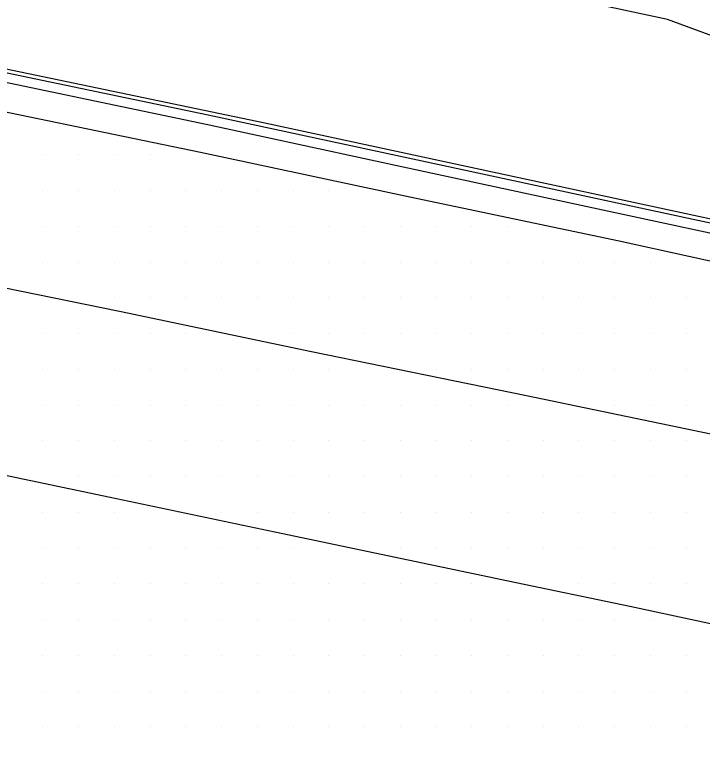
# Model space of a CAD drawing. Extents: x 1762120 to 1766775, y 709485 to 712965.
# Drawn here: x 1763091.8 to 1763139.9, y 712549.1 to 712601 of the extents above; entities that cross this region are included whole.
import ezdxf

# ---------------------------------------------------------------- set-up
doc = ezdxf.new("R2010")
doc.units = 0
for name, color, linetype in [('Exist DTM Breakline', 7, 'Continuous'), ('Exist DTM Drainline', 7, 'Continuous'), ('Exist DTM Scan Elevation Point', 7, 'Continuous'), ('Exist Roads Curbs', 7, 'Continuous'), ('Exist Roads EOP', 7, 'Continuous'), ('Exist Roads EOT', 7, 'Continuous')]:
    doc.layers.add(name, color=color, linetype=linetype)

msp = doc.modelspace()

# ---------------------------------------------------------------- linework, layer by layer
at = {"layer": 'Exist DTM Breakline'}
for points in [[(1763187.482, 712586.62), (1763166.605, 712594.37), (1763153.077, 712594.951), (1763137.436, 712600.709), (1763106.659, 712607.304), (1763088.608, 712614.513), (1763091.465, 712632.035), (1763092.973, 712647.425)], [(1763228.396, 712567.706), (1763209.574, 712571.649), (1763183.194, 712577.672), (1763154.339, 712583.753), (1763109.288, 712593.456), (1763089.475, 712597.586), (1763087.749, 712600.046)]]:
    msp.add_lwpolyline(points, dxfattribs=at)
at = {"layer": 'Exist DTM Drainline'}
msp.add_lwpolyline([(1763089.461, 712596.666), (1763105.186, 712593.393), (1763119.823, 712590.226), (1763134.436, 712587.072), (1763149.077, 712583.936), (1763163.767, 712580.768), (1763178.414, 712577.646), (1763193.012, 712574.483), (1763207.655, 712571.168), (1763222.327, 712568.147), (1763236.948, 712564.982), (1763251.578, 712561.802), (1763266.222, 712558.686), (1763274.477, 712556.87), (1763299.09, 712551.53)], dxfattribs=at)
at = {"layer": 'Exist DTM Scan Elevation Point'}
for p, q in [((1763093.75, 712591.25), (1763093.75, 712591.25)), ((1763096.25, 712591.25), (1763096.25, 712591.25)), ((1763098.75, 712591.25), (1763098.75, 712591.25)), ((1763101.25, 712591.25), (1763101.25, 712591.25)), ((1763093.75, 712588.75), (1763093.75, 712588.75)), ((1763096.25, 712588.75), (1763096.25, 712588.75)), ((1763098.75, 712588.75), (1763098.75, 712588.75)), ((1763101.25, 712588.75), (1763101.25, 712588.75)), ((1763103.75, 712588.75), (1763103.75, 712588.75)), ((1763106.25, 712588.75), (1763106.25, 712588.75)), ((1763108.75, 712588.75), (1763108.75, 712588.75)), ((1763111.25, 712588.75), (1763111.25, 712588.75)), ((1763113.75, 712588.75), (1763113.75, 712588.75)), ((1763093.75, 712586.25), (1763093.75, 712586.25)), ((1763096.25, 712586.25), (1763096.25, 712586.25)), ((1763098.75, 712586.25), (1763098.75, 712586.25)), ((1763101.25, 712586.25), (1763101.25, 712586.25)), ((1763103.75, 712586.25), (1763103.75, 712586.25)), ((1763106.25, 712586.25), (1763106.25, 712586.25)), ((1763108.75, 712586.25), (1763108.75, 712586.25)), ((1763111.25, 712586.25), (1763111.25, 712586.25)), ((1763113.75, 712586.25), (1763113.75, 712586.25)), ((1763116.25, 712586.25), (1763116.25, 712586.25)), ((1763118.75, 712586.25), (1763118.75, 712586.25)), ((1763121.25, 712586.25), (1763121.25, 712586.25)), ((1763123.75, 712586.25), (1763123.75, 712586.25)), ((1763126.25, 712586.25), (1763126.25, 712586.25)), ((1763093.75, 712583.75), (1763093.75, 712583.75)), ((1763096.25, 712583.75), (1763096.25, 712583.75)), ((1763098.75, 712583.75), (1763098.75, 712583.75)), ((1763101.25, 712583.75), (1763101.25, 712583.75)), ((1763103.75, 712583.75), (1763103.75, 712583.75)), ((1763106.25, 712583.75), (1763106.25, 712583.75)), ((1763108.75, 712583.75), (1763108.75, 712583.75)), ((1763111.25, 712583.75), (1763111.25, 712583.75)), ((1763113.75, 712583.75), (1763113.75, 712583.75)), ((1763116.25, 712583.75), (1763116.25, 712583.75)), ((1763118.75, 712583.75), (1763118.75, 712583.75)), ((1763121.25, 712583.75), (1763121.25, 712583.75)), ((1763123.75, 712583.75), (1763123.75, 712583.75)), ((1763126.25, 712583.75), (1763126.25, 712583.75)), ((1763128.75, 712583.75), (1763128.75, 712583.75)), ((1763131.25, 712583.75), (1763131.25, 712583.75)), ((1763133.75, 712583.75), (1763133.75, 712583.75)), ((1763136.25, 712583.75), (1763136.25, 712583.75)), ((1763098.75, 712581.25), (1763098.75, 712581.25)), ((1763101.25, 712581.25), (1763101.25, 712581.25)), ((1763103.75, 712581.25), (1763103.75, 712581.25)), ((1763106.25, 712581.25), (1763106.25, 712581.25)), ((1763108.75, 712581.25), (1763108.75, 712581.25)), ((1763111.25, 712581.25), (1763111.25, 712581.25)), ((1763113.75, 712581.25), (1763113.75, 712581.25)), ((1763116.25, 712581.25), (1763116.25, 712581.25)), ((1763118.75, 712581.25), (1763118.75, 712581.25)), ((1763121.25, 712581.25), (1763121.25, 712581.25)), ((1763123.75, 712581.25), (1763123.75, 712581.25)), ((1763126.25, 712581.25), (1763126.25, 712581.25)), ((1763128.75, 712581.25), (1763128.75, 712581.25)), ((1763131.25, 712581.25), (1763131.25, 712581.25)), ((1763133.75, 712581.25), (1763133.75, 712581.25)), ((1763136.25, 712581.25), (1763136.25, 712581.25)), ((1763138.75, 712581.25), (1763138.75, 712581.25)), ((1763093.75, 712578.75), (1763093.75, 712578.75)), ((1763096.25, 712578.75), (1763096.25, 712578.75)), ((1763098.75, 712578.75), (1763098.75, 712578.75)), ((1763101.25, 712578.75), (1763101.25, 712578.75)), ((1763103.75, 712578.75), (1763103.75, 712578.75)), ((1763111.25, 712578.75), (1763111.25, 712578.75)), ((1763113.75, 712578.75), (1763113.75, 712578.75)), ((1763116.25, 712578.75), (1763116.25, 712578.75)), ((1763118.75, 712578.75), (1763118.75, 712578.75)), ((1763121.25, 712578.75), (1763121.25, 712578.75)), ((1763123.75, 712578.75), (1763123.75, 712578.75)), ((1763126.25, 712578.75), (1763126.25, 712578.75)), ((1763128.75, 712578.75), (1763128.75, 712578.75)), ((1763131.25, 712578.75), (1763131.25, 712578.75)), ((1763133.75, 712578.75), (1763133.75, 712578.75)), ((1763136.25, 712578.75), (1763136.25, 712578.75)), ((1763138.75, 712578.75), (1763138.75, 712578.75)), ((1763093.75, 712576.25), (1763093.75, 712576.25)), ((1763096.25, 712576.25), (1763096.25, 712576.25)), ((1763098.75, 712576.25), (1763098.75, 712576.25)), ((1763101.25, 712576.25), (1763101.25, 712576.25)), ((1763103.75, 712576.25), (1763103.75, 712576.25)), ((1763106.25, 712576.25), (1763106.25, 712576.25)), ((1763108.75, 712576.25), (1763108.75, 712576.25)), ((1763111.25, 712576.25), (1763111.25, 712576.25)), ((1763113.75, 712576.25), (1763113.75, 712576.25)), ((1763121.25, 712576.25), (1763121.25, 712576.25)), ((1763123.75, 712576.25), (1763123.75, 712576.25)), ((1763126.25, 712576.25), (1763126.25, 712576.25)), ((1763128.75, 712576.25), (1763128.75, 712576.25)), ((1763131.25, 712576.25), (1763131.25, 712576.25)), ((1763133.75, 712576.25), (1763133.75, 712576.25)), ((1763136.25, 712576.25), (1763136.25, 712576.25)), ((1763138.75, 712576.25), (1763138.75, 712576.25)), ((1763093.75, 712573.75), (1763093.75, 712573.75)), ((1763096.25, 712573.75), (1763096.25, 712573.75)), ((1763098.75, 712573.75), (1763098.75, 712573.75)), ((1763101.25, 712573.75), (1763101.25, 712573.75)), ((1763103.75, 712573.75), (1763103.75, 712573.75)), ((1763106.25, 712573.75), (1763106.25, 712573.75)), ((1763108.75, 712573.75), (1763108.75, 712573.75)), ((1763111.25, 712573.75), (1763111.25, 712573.75)), ((1763113.75, 712573.75), (1763113.75, 712573.75)), ((1763116.25, 712573.75), (1763116.25, 712573.75)), ((1763118.75, 712573.75), (1763118.75, 712573.75)), ((1763121.25, 712573.75), (1763121.25, 712573.75)), ((1763123.75, 712573.75), (1763123.75, 712573.75)), ((1763126.25, 712573.75), (1763126.25, 712573.75)), ((1763133.75, 712573.75), (1763133.75, 712573.75)), ((1763136.25, 712573.75), (1763136.25, 712573.75)), ((1763138.75, 712573.75), (1763138.75, 712573.75)), ((1763093.75, 712571.25), (1763093.75, 712571.25)), ((1763096.25, 712571.25), (1763096.25, 712571.25)), ((1763098.75, 712571.25), (1763098.75, 712571.25)), ((1763101.25, 712571.25), (1763101.25, 712571.25)), ((1763103.75, 712571.25), (1763103.75, 712571.25)), ((1763106.25, 712571.25), (1763106.25, 712571.25)), ((1763108.75, 712571.25), (1763108.75, 712571.25)), ((1763111.25, 712571.25), (1763111.25, 712571.25)), ((1763113.75, 712571.25), (1763113.75, 712571.25)), ((1763116.25, 712571.25), (1763116.25, 712571.25)), ((1763118.75, 712571.25), (1763118.75, 712571.25)), ((1763121.25, 712571.25), (1763121.25, 712571.25)), ((1763123.75, 712571.25), (1763123.75, 712571.25)), ((1763126.25, 712571.25), (1763126.25, 712571.25)), ((1763128.75, 712571.25), (1763128.75, 712571.25)), ((1763131.25, 712571.25), (1763131.25, 712571.25)), ((1763133.75, 712571.25), (1763133.75, 712571.25)), ((1763136.25, 712571.25), (1763136.25, 712571.25)), ((1763138.75, 712571.25), (1763138.75, 712571.25)), ((1763096.25, 712568.75), (1763096.25, 712568.75)), ((1763098.75, 712568.75), (1763098.75, 712568.75)), ((1763101.25, 712568.75), (1763101.25, 712568.75)), ((1763103.75, 712568.75), (1763103.75, 712568.75)), ((1763106.25, 712568.75), (1763106.25, 712568.75)), ((1763108.75, 712568.75), (1763108.75, 712568.75)), ((1763111.25, 712568.75), (1763111.25, 712568.75)), ((1763113.75, 712568.75), (1763113.75, 712568.75)), ((1763116.25, 712568.75), (1763116.25, 712568.75)), ((1763118.75, 712568.75), (1763118.75, 712568.75)), ((1763121.25, 712568.75), (1763121.25, 712568.75)), ((1763123.75, 712568.75), (1763123.75, 712568.75)), ((1763126.25, 712568.75), (1763126.25, 712568.75)), ((1763128.75, 712568.75), (1763128.75, 712568.75)), ((1763131.25, 712568.75), (1763131.25, 712568.75)), ((1763133.75, 712568.75), (1763133.75, 712568.75)), ((1763136.25, 712568.75), (1763136.25, 712568.75)), ((1763138.75, 712568.75), (1763138.75, 712568.75)), ((1763093.75, 712566.25), (1763093.75, 712566.25)), ((1763096.25, 712566.25), (1763096.25, 712566.25)), ((1763098.75, 712566.25), (1763098.75, 712566.25)), ((1763106.25, 712566.25), (1763106.25, 712566.25)), ((1763108.75, 712566.25), (1763108.75, 712566.25)), ((1763111.25, 712566.25), (1763111.25, 712566.25)), ((1763113.75, 712566.25), (1763113.75, 712566.25)), ((1763116.25, 712566.25), (1763116.25, 712566.25)), ((1763118.75, 712566.25), (1763118.75, 712566.25)), ((1763121.25, 712566.25), (1763121.25, 712566.25)), ((1763123.75, 712566.25), (1763123.75, 712566.25)), ((1763126.25, 712566.25), (1763126.25, 712566.25)), ((1763128.75, 712566.25), (1763128.75, 712566.25)), ((1763131.25, 712566.25), (1763131.25, 712566.25)), ((1763133.75, 712566.25), (1763133.75, 712566.25)), ((1763136.25, 712566.25), (1763136.25, 712566.25)), ((1763138.75, 712566.25), (1763138.75, 712566.25)), ((1763093.75, 712563.75), (1763093.75, 712563.75)), ((1763096.25, 712563.75), (1763096.25, 712563.75)), ((1763098.75, 712563.75), (1763098.75, 712563.75)), ((1763101.25, 712563.75), (1763101.25, 712563.75)), ((1763103.75, 712563.75), (1763103.75, 712563.75)), ((1763106.25, 712563.75), (1763106.25, 712563.75)), ((1763108.75, 712563.75), (1763108.75, 712563.75)), ((1763111.25, 712563.75), (1763111.25, 712563.75)), ((1763118.75, 712563.75), (1763118.75, 712563.75)), ((1763121.25, 712563.75), (1763121.25, 712563.75)), ((1763123.75, 712563.75), (1763123.75, 712563.75)), ((1763126.25, 712563.75), (1763126.25, 712563.75)), ((1763128.75, 712563.75), (1763128.75, 712563.75)), ((1763131.25, 712563.75), (1763131.25, 712563.75)), ((1763133.75, 712563.75), (1763133.75, 712563.75)), ((1763136.25, 712563.75), (1763136.25, 712563.75)), ((1763138.75, 712563.75), (1763138.75, 712563.75)), ((1763093.75, 712561.25), (1763093.75, 712561.25)), ((1763096.25, 712561.25), (1763096.25, 712561.25)), ((1763098.75, 712561.25), (1763098.75, 712561.25)), ((1763101.25, 712561.25), (1763101.25, 712561.25)), ((1763103.75, 712561.25), (1763103.75, 712561.25)), ((1763106.25, 712561.25), (1763106.25, 712561.25)), ((1763108.75, 712561.25), (1763108.75, 712561.25)), ((1763111.25, 712561.25), (1763111.25, 712561.25)), ((1763113.75, 712561.25), (1763113.75, 712561.25)), ((1763116.25, 712561.25), (1763116.25, 712561.25)), ((1763118.75, 712561.25), (1763118.75, 712561.25)), ((1763121.25, 712561.25), (1763121.25, 712561.25)), ((1763123.75, 712561.25), (1763123.75, 712561.25)), ((1763131.25, 712561.25), (1763131.25, 712561.25)), ((1763133.75, 712561.25), (1763133.75, 712561.25)), ((1763136.25, 712561.25), (1763136.25, 712561.25)), ((1763138.75, 712561.25), (1763138.75, 712561.25)), ((1763093.75, 712558.75), (1763093.75, 712558.75)), ((1763096.25, 712558.75), (1763096.25, 712558.75)), ((1763098.75, 712558.75), (1763098.75, 712558.75)), ((1763101.25, 712558.75), (1763101.25, 712558.75)), ((1763103.75, 712558.75), (1763103.75, 712558.75)), ((1763106.25, 712558.75), (1763106.25, 712558.75)), ((1763108.75, 712558.75), (1763108.75, 712558.75)), ((1763111.25, 712558.75), (1763111.25, 712558.75)), ((1763113.75, 712558.75), (1763113.75, 712558.75)), ((1763116.25, 712558.75), (1763116.25, 712558.75)), ((1763118.75, 712558.75), (1763118.75, 712558.75)), ((1763121.25, 712558.75), (1763121.25, 712558.75)), ((1763123.75, 712558.75), (1763123.75, 712558.75)), ((1763126.25, 712558.75), (1763126.25, 712558.75)), ((1763128.75, 712558.75), (1763128.75, 712558.75)), ((1763131.25, 712558.75), (1763131.25, 712558.75)), ((1763133.75, 712558.75), (1763133.75, 712558.75)), ((1763136.25, 712558.75), (1763136.25, 712558.75)), ((1763093.75, 712556.25), (1763093.75, 712556.25)), ((1763096.25, 712556.25), (1763096.25, 712556.25)), ((1763098.75, 712556.25), (1763098.75, 712556.25)), ((1763101.25, 712556.25), (1763101.25, 712556.25)), ((1763103.75, 712556.25), (1763103.75, 712556.25)), ((1763106.25, 712556.25), (1763106.25, 712556.25)), ((1763108.75, 712556.25), (1763108.75, 712556.25)), ((1763111.25, 712556.25), (1763111.25, 712556.25)), ((1763113.75, 712556.25), (1763113.75, 712556.25)), ((1763116.25, 712556.25), (1763116.25, 712556.25)), ((1763118.75, 712556.25), (1763118.75, 712556.25)), ((1763121.25, 712556.25), (1763121.25, 712556.25)), ((1763123.75, 712556.25), (1763123.75, 712556.25)), ((1763126.25, 712556.25), (1763126.25, 712556.25)), ((1763128.75, 712556.25), (1763128.75, 712556.25)), ((1763131.25, 712556.25), (1763131.25, 712556.25)), ((1763133.75, 712556.25), (1763133.75, 712556.25)), ((1763136.25, 712556.25), (1763136.25, 712556.25)), ((1763138.75, 712556.25), (1763138.75, 712556.25)), ((1763093.75, 712553.75), (1763093.75, 712553.75)), ((1763096.25, 712553.75), (1763096.25, 712553.75)), ((1763098.75, 712553.75), (1763098.75, 712553.75)), ((1763101.25, 712553.75), (1763101.25, 712553.75)), ((1763103.75, 712553.75), (1763103.75, 712553.75)), ((1763106.25, 712553.75), (1763106.25, 712553.75)), ((1763108.75, 712553.75), (1763108.75, 712553.75)), ((1763111.25, 712553.75), (1763111.25, 712553.75)), ((1763113.75, 712553.75), (1763113.75, 712553.75)), ((1763116.25, 712553.75), (1763116.25, 712553.75)), ((1763118.75, 712553.75), (1763118.75, 712553.75)), ((1763121.25, 712553.75), (1763121.25, 712553.75)), ((1763123.75, 712553.75), (1763123.75, 712553.75)), ((1763126.25, 712553.75), (1763126.25, 712553.75)), ((1763128.75, 712553.75), (1763128.75, 712553.75)), ((1763131.25, 712553.75), (1763131.25, 712553.75)), ((1763133.75, 712553.75), (1763133.75, 712553.75)), ((1763136.25, 712553.75), (1763136.25, 712553.75)), ((1763138.75, 712553.75), (1763138.75, 712553.75)), ((1763093.75, 712551.25), (1763093.75, 712551.25)), ((1763096.25, 712551.25), (1763096.25, 712551.25)), ((1763098.75, 712551.25), (1763098.75, 712551.25)), ((1763101.25, 712551.25), (1763101.25, 712551.25)), ((1763103.75, 712551.25), (1763103.75, 712551.25)), ((1763106.25, 712551.25), (1763106.25, 712551.25)), ((1763108.75, 712551.25), (1763108.75, 712551.25)), ((1763111.25, 712551.25), (1763111.25, 712551.25)), ((1763113.75, 712551.25), (1763113.75, 712551.25)), ((1763116.25, 712551.25), (1763116.25, 712551.25)), ((1763118.75, 712551.25), (1763118.75, 712551.25)), ((1763121.25, 712551.25), (1763121.25, 712551.25)), ((1763123.75, 712551.25), (1763123.75, 712551.25)), ((1763126.25, 712551.25), (1763126.25, 712551.25)), ((1763128.75, 712551.25), (1763128.75, 712551.25)), ((1763131.25, 712551.25), (1763131.25, 712551.25)), ((1763133.75, 712551.25), (1763133.75, 712551.25)), ((1763136.25, 712551.25), (1763136.25, 712551.25)), ((1763138.75, 712551.25), (1763138.75, 712551.25))]:
    msp.add_line(p, q, dxfattribs=at)
at = {"layer": 'Exist Roads Curbs'}
msp.add_lwpolyline([(1763089.553, 712597.315), (1763105.321, 712594.032), (1763119.962, 712590.885), (1763134.574, 712587.756), (1763149.21, 712584.592), (1763163.905, 712581.39), (1763178.545, 712578.238), (1763193.143, 712575.098), (1763207.826, 712571.919), (1763222.426, 712568.578), (1763237.047, 712565.423), (1763251.674, 712562.23), (1763266.336, 712559.194), (1763273.697, 712557.482)], dxfattribs=at)
at = {"layer": 'Exist Roads EOP'}
msp.add_lwpolyline([(1763090.11, 712594.46), (1763104.774, 712591.438), (1763119.418, 712588.303), (1763134.062, 712585.226), (1763148.688, 712582.014), (1763163.357, 712578.925), (1763177.998, 712575.776), (1763192.607, 712572.575), (1763207.239, 712569.338), (1763221.89, 712566.224), (1763236.512, 712563.025), (1763251.153, 712559.894), (1763265.788, 712556.737), (1763272.938, 712555.128), (1763281.095, 712553.402), (1763287.44, 712552.09), (1763292.203, 712550.988), (1763300.15, 712549.23)], dxfattribs=at)
at = {"layer": 'Exist Roads EOT'}
for points in [[(1763056.38, 712588.88), (1763078.41, 712584.54), (1763099.11, 712580.31), (1763112.53, 712577.49), (1763127.57, 712574.41), (1763143.94, 712571.01), (1763168.52, 712565.81), (1763188.97, 712561.48), (1763204.93, 712558.1)], [(1763053.763, 712576.666), (1763065.56, 712574.17), (1763078.57, 712571.48), (1763098.45, 712567.31), (1763109.98, 712564.88), (1763126.3, 712561.46), (1763134.8, 712559.69), (1763144.9, 712557.52), (1763156.4, 712555.09), (1763167.71, 712552.7), (1763183.98, 712549.12), (1763202.32, 712545.24)]]:
    msp.add_lwpolyline(points, dxfattribs=at)

doc.saveas('drawing.dxf')
